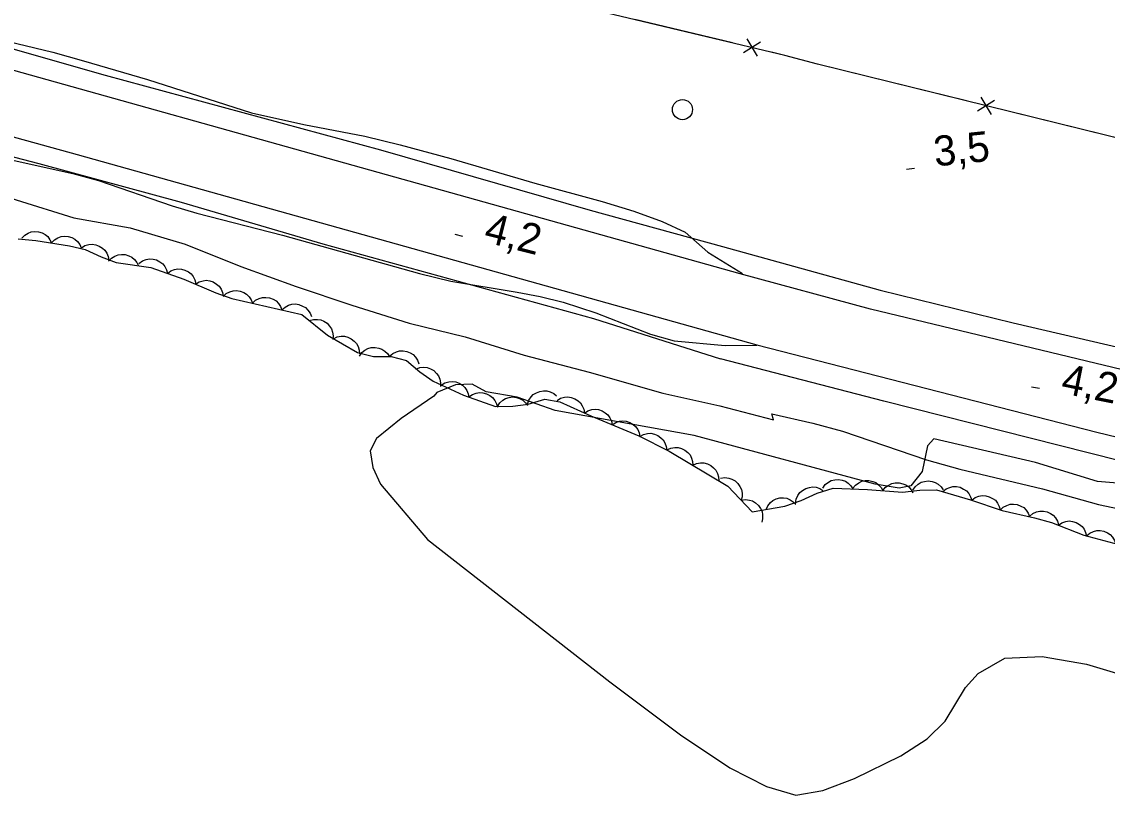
# Model space of a CAD drawing. Extents: x 336540 to 340074, y 5572036 to 5573747.
# Drawn here: x 338036.8 to 338144.9, y 5572478.8 to 5572555.8 of the extents above; entities that cross this region are included whole.
import ezdxf

# ---------------------------------------------------------------- set-up
doc = ezdxf.new("R2010")
doc.units = 0
for name, color, linetype in [('Niveau 2', 7, 'Continuous'), ('Niveau 21', 7, 'Continuous'), ('Niveau 22', 7, 'Continuous'), ('Niveau 3', 7, 'Continuous'), ('Niveau 36', 7, 'Continuous'), ('Niveau 37', 7, 'Continuous'), ('Niveau 44', 7, 'Continuous')]:
    doc.layers.add(name, color=color, linetype=linetype)

msp = doc.modelspace()

# ---------------------------------------------------------------- linework, layer by layer
at = {"layer": 'Niveau 2'}
for points in [[(338028.18, 5572555.55), (338039.95, 5572552.73), (338042.99, 5572551.89), (338049.36, 5572550.04), (338059.72, 5572546.7), (338064.92, 5572545.54), (338071.02, 5572544.38), (338074.52, 5572543.52), (338079.58, 5572542.17), (338087.92, 5572539.72), (338094.62, 5572537.88), (338097.78, 5572536.92), (338100.6, 5572535.89), (338102.91, 5572534.85), (338105.16, 5572532.85), (338108.6, 5572530.71)], [(338034.28, 5572542.35), (338041.94, 5572540.69), (338044.49, 5572539.98), (338051.82, 5572537.45), (338054.28, 5572536.73), (338062.81, 5572534.55), (338076.45, 5572530.71), (338079.56, 5572529.97), (338086.18, 5572528.86), (338088.46, 5572528.42), (338090.74, 5572527.87), (338093.99, 5572526.8), (338099.46, 5572524.7), (338101.79, 5572524.04), (338106.89, 5572523.56), (338110.04, 5572523.59)], [(338151.45, 5572509.4), (338143.95, 5572510.04), (338137.78, 5572511.93), (338127.67, 5572514.29), (338127.03, 5572513.57), (338126.48, 5572511.01), (338125.37, 5572509.59), (338124.2, 5572509.37), (338121.81, 5572509.75), (338103.8, 5572514.59), (338089.95, 5572517.1), (338086.17, 5572518.43), (338083.1, 5572518.96), (338081.7, 5572519.73), (338080.02, 5572519.65), (338078.19, 5572518.87), (338077.87, 5572518.52), (338074.61, 5572516.3), (338072.17, 5572514.3), (338071.55, 5572513.09), (338071.81, 5572511.42), (338072.56, 5572509.77), (338077.25, 5572504.25), (338095.4, 5572490.09), (338102.45, 5572484.84), (338107.35, 5572481.54), (338111, 5572479.69), (338113.91, 5572478.81), (338116.59, 5572479.29), (338119.75, 5572480.48), (338124.38, 5572482.75), (338127, 5572484.41), (338128.77, 5572486.19), (338130.81, 5572489.53), (338132.08, 5572490.94), (338134.71, 5572492.44), (338138.43, 5572492.63), (338142.86, 5572491.84), (338149.74, 5572489.81)]]:
    msp.add_lwpolyline(points, dxfattribs=at)
at = {"layer": 'Niveau 21'}
for points in [[(337852.67, 5572595.36), (337877.92, 5572592.21), (337886.53, 5572590.79), (337896.3, 5572589.3), (337911.48, 5572586.3), (337919.32, 5572584.52), (337938.99, 5572579.49), (337949.13, 5572577.04), (337958.15, 5572574.55), (337974.09, 5572570.34), (338002.25, 5572562.48), (338019.76, 5572557.7), (338045.15, 5572550.46), (338072.57, 5572543.02), (338093.43, 5572537.04), (338106.61, 5572533.4)], [(338210.81, 5572505.65), (338121.36, 5572527.18), (338108.36, 5572530.69), (337996.68, 5572561.95), (337968.61, 5572569.39), (337945.48, 5572576), (337926.49, 5572580.78), (337907.72, 5572584.55), (337885.39, 5572588.48), (337861.37, 5572592.2), (337856.01, 5572592.59)], [(337718.4, 5572591.92), (337765.14, 5572590.89), (337804.96, 5572589.57), (337824.13, 5572588.53), (337849.6, 5572586.58), (337868.45, 5572584.69), (337881.74, 5572582.9), (337902.53, 5572579.22), (337918.92, 5572575.87), (337936.88, 5572571.39), (337978.65, 5572560.16), (338042.36, 5572542.58), (338110.03, 5572523.64), (338143.89, 5572514.94), (338182.77, 5572505.53)], [(337711.5, 5572590.18), (337758.99, 5572589.08), (337776.73, 5572588.81), (337827.41, 5572586.99), (337834.4, 5572586.55), (337856.72, 5572584.32), (337865.01, 5572583.33), (337889.61, 5572579.82), (337897.73, 5572578.58), (337904.3, 5572577.39), (337909.38, 5572576.27), (337913.22, 5572575.33), (337953.56, 5572564.99), (337985.99, 5572555.83), (338005.65, 5572550.63), (338020.57, 5572546.33), (338038.55, 5572541.67), (338052.73, 5572537.82), (338066.82, 5572533.68), (338093.77, 5572526.25), (338106.41, 5572522.23)], [(338106.61, 5572533.4), (338122.3, 5572529.07), (338135.56, 5572525.81), (338168.53, 5572518.16)], [(338151.96, 5572510.63), (338122.69, 5572518.02), (338106.41, 5572522.23)]]:
    msp.add_lwpolyline(points, dxfattribs=at)
at = {"layer": 'Niveau 22'}
msp.add_lwpolyline([(338030.52, 5572539.84), (338042.02, 5572536.25), (338047.65, 5572535.26), (338053.12, 5572533.63), (338058.67, 5572531.41), (338064.16, 5572529.42), (338069.72, 5572527.56), (338075.43, 5572525.79), (338080.98, 5572524.42), (338086.87, 5572522.6), (338093.35, 5572520.91), (338100.69, 5572518.82), (338106.34, 5572517.57), (338111.7, 5572516.18), (338111.52, 5572516.76), (338115.6, 5572515.83), (338118.57, 5572515.04), (338126.92, 5572512.19), (338130.26, 5572511.25), (338138.47, 5572509.3), (338144.05, 5572507.74), (338153.68, 5572505.72)], dxfattribs=at)
at = {"layer": 'Niveau 3'}
for p, q in [((338124.92, 5572541.11), (338125.72, 5572541.2)), ((338079.96, 5572534.64), (338080.72, 5572534.45)), ((338137.37, 5572519.46), (338138.17, 5572519.3))]:
    msp.add_line(p, q, dxfattribs=at)
at = {"layer": 'Niveau 36'}
msp.add_circle((338102.63, 5572547.03), 1, dxfattribs=at)
at = {"layer": 'Niveau 37'}
for p, q in [((338110.41, 5572553.74), (338108.7, 5572552.69)), ((338109.03, 5572554.06), (338110.08, 5572552.36)), ((338132.32, 5572548.27), (338133.36, 5572546.56)), ((338133.7, 5572547.93), (338131.99, 5572546.89))]:
    msp.add_line(p, q, dxfattribs=at)
for points in [[(338178.61, 5572553.75), (338175.06, 5572537.83), (338174.57, 5572537.29), (338174.07, 5572537.26), (338116.08, 5572551.54), (338112.83, 5572552.43), (338089.41, 5572558.02), (338080.16, 5572560.49), (338080.28, 5572561.86), (338084.31, 5572578.13), (338088.09, 5572592.72), (338098.53, 5572593.83), (338105.43, 5572594.66), (338106.77, 5572594.72), (338149.54, 5572584.02), (338152.79, 5572583.15), (338166.12, 5572579.99), (338167.5, 5572579.55), (338173.45, 5572575.05), (338176.24, 5572573.14), (338182, 5572568.99), (338182.21, 5572568.32), (338178.61, 5572553.75)], [(338107.61, 5572553.68), (338097.88, 5572556)], [(338121.19, 5572550.28), (338116.08, 5572551.54), (338112.83, 5572552.43), (338111.5, 5572552.75)], [(338130.9, 5572547.89), (338121.19, 5572550.28)], [(338144.49, 5572544.54), (338134.78, 5572546.93)], [(338154.2, 5572542.15), (338144.49, 5572544.54)]]:
    msp.add_lwpolyline(points, dxfattribs=at)
at = {"layer": 'Niveau 44'}
for points in [[(338036.5, 5572534.17), (338038.24, 5572534.02), (338041.61, 5572533.48), (338043.16, 5572533.11), (338044.75, 5572532.39), (338046.24, 5572531.83), (338049.69, 5572531.32), (338053, 5572530.16), (338056.17, 5572528.8), (338057.76, 5572528.24), (338064.72, 5572526.66), (338067.29, 5572524.58), (338070.27, 5572522.85), (338071.88, 5572522.48)], [(338036.85, 5572534.24), (338037.14, 5572534.55), (338037.49, 5572534.75), (338037.8, 5572534.87), (338038.15, 5572534.91), (338038.51, 5572534.88), (338038.88, 5572534.76), (338039.17, 5572534.62), (338039.43, 5572534.39), (338039.66, 5572534.09), (338039.81, 5572533.77)], [(338039.81, 5572533.77), (338040.1, 5572534.07), (338040.45, 5572534.28), (338040.76, 5572534.4), (338041.11, 5572534.44), (338041.48, 5572534.41), (338041.84, 5572534.29), (338042.14, 5572534.15), (338042.4, 5572533.91), (338042.62, 5572533.62), (338042.78, 5572533.29)], [(338042.79, 5572533.28), (338043.14, 5572533.5), (338043.53, 5572533.6), (338043.86, 5572533.64), (338044.21, 5572533.58), (338044.56, 5572533.46), (338044.88, 5572533.25), (338045.13, 5572533.04), (338045.31, 5572532.74), (338045.46, 5572532.4), (338045.52, 5572532.04)], [(338045.5, 5572531.94), (338045.78, 5572532.25), (338046.13, 5572532.45), (338046.44, 5572532.58), (338046.78, 5572532.62), (338047.15, 5572532.6), (338047.52, 5572532.48), (338047.82, 5572532.35), (338048.08, 5572532.11), (338048.31, 5572531.83), (338048.47, 5572531.5)], [(338048.52, 5572531.73), (338048.86, 5572531.98), (338049.24, 5572532.12), (338049.56, 5572532.18), (338049.92, 5572532.16), (338050.27, 5572532.07), (338050.61, 5572531.88), (338050.88, 5572531.69), (338051.09, 5572531.41), (338051.26, 5572531.08), (338051.35, 5572530.74)], [(338051.35, 5572530.74), (338051.69, 5572530.99), (338052.07, 5572531.12), (338052.4, 5572531.19), (338052.75, 5572531.16), (338053.1, 5572531.07), (338053.44, 5572530.89), (338053.71, 5572530.7), (338053.92, 5572530.42), (338054.09, 5572530.09), (338054.19, 5572529.74)], [(338054.15, 5572529.66), (338054.51, 5572529.89), (338054.9, 5572530), (338055.22, 5572530.05), (338055.57, 5572530), (338055.92, 5572529.88), (338056.25, 5572529.67), (338056.5, 5572529.47), (338056.69, 5572529.17), (338056.84, 5572528.84), (338056.91, 5572528.48)], [(338056.9, 5572528.43), (338057.21, 5572528.72), (338057.57, 5572528.9), (338057.89, 5572529.01), (338058.24, 5572529.02), (338058.6, 5572528.97), (338058.96, 5572528.82), (338059.24, 5572528.67), (338059.49, 5572528.41), (338059.7, 5572528.11), (338059.83, 5572527.77)], [(338059.83, 5572527.77), (338060.13, 5572528.06), (338060.5, 5572528.24), (338060.81, 5572528.34), (338061.16, 5572528.35), (338061.53, 5572528.3), (338061.88, 5572528.16), (338062.17, 5572528), (338062.41, 5572527.75), (338062.62, 5572527.44), (338062.75, 5572527.11)], [(338062.75, 5572527.11), (338063.06, 5572527.39), (338063.42, 5572527.57), (338063.74, 5572527.68), (338064.09, 5572527.69), (338064.45, 5572527.64), (338064.81, 5572527.49), (338065.1, 5572527.34), (338065.34, 5572527.08), (338065.55, 5572526.78), (338065.68, 5572526.44)], [(338065.48, 5572526.04), (338065.88, 5572526.16), (338066.29, 5572526.16), (338066.62, 5572526.12), (338066.94, 5572525.98), (338067.25, 5572525.77), (338067.5, 5572525.48), (338067.69, 5572525.22), (338067.79, 5572524.88), (338067.85, 5572524.51), (338067.82, 5572524.15)], [(338067.88, 5572524.24), (338068.25, 5572524.42), (338068.65, 5572524.48), (338068.98, 5572524.49), (338069.32, 5572524.4), (338069.66, 5572524.24), (338069.95, 5572524), (338070.18, 5572523.76), (338070.34, 5572523.45), (338070.45, 5572523.09), (338070.47, 5572522.73)], [(338070.46, 5572522.5), (338070.7, 5572522.85), (338071.02, 5572523.1), (338071.31, 5572523.26), (338071.65, 5572523.35), (338072.02, 5572523.37), (338072.39, 5572523.3), (338072.7, 5572523.21), (338073, 5572523.01), (338073.26, 5572522.75), (338073.46, 5572522.45)], [(338071.88, 5572522.48), (338073.63, 5572522.45), (338075.15, 5572522.06), (338076.48, 5572520.93), (338077.8, 5572520.01), (338080.83, 5572518.63), (338084.01, 5572517.49), (338085.75, 5572517.54), (338087.27, 5572517.73), (338088.94, 5572518.21), (338090.41, 5572517.97), (338093.49, 5572516.57), (338098.27, 5572514.57), (338101.31, 5572513.04), (338107.16, 5572509.57), (338109.57, 5572507), (338112.83, 5572507.57), (338114.44, 5572508.13), (338116.03, 5572508.88), (338117.62, 5572509.35), (338121.05, 5572509.24), (338124.54, 5572508.98), (338126.27, 5572509.17), (338127.92, 5572509.2), (338131.3, 5572508.22), (338134.45, 5572507.14), (338137.69, 5572506.43), (338139.36, 5572505.95), (338142.6, 5572504.69), (338146.07, 5572503.75)], [(338073.47, 5572522.49), (338073.78, 5572522.77), (338074.15, 5572522.94), (338074.46, 5572523.04), (338074.82, 5572523.04), (338075.18, 5572522.98), (338075.53, 5572522.82), (338075.81, 5572522.66), (338076.05, 5572522.4), (338076.25, 5572522.09), (338076.37, 5572521.75)], [(338076.08, 5572521.21), (338076.47, 5572521.36), (338076.88, 5572521.39), (338077.21, 5572521.37), (338077.54, 5572521.25), (338077.86, 5572521.06), (338078.13, 5572520.79), (338078.34, 5572520.54), (338078.47, 5572520.21), (338078.55, 5572519.85), (338078.54, 5572519.49)], [(338078.62, 5572519.63), (338078.98, 5572519.85), (338079.37, 5572519.95), (338079.7, 5572519.99), (338080.05, 5572519.93), (338080.4, 5572519.81), (338080.72, 5572519.6), (338080.96, 5572519.39), (338081.15, 5572519.09), (338081.29, 5572518.75), (338081.36, 5572518.39)], [(338087.2, 5572517.71), (338087.33, 5572518.11), (338087.56, 5572518.44), (338087.78, 5572518.68), (338088.09, 5572518.86), (338088.43, 5572519), (338088.81, 5572519.04), (338089.14, 5572519.04), (338089.47, 5572518.94), (338089.81, 5572518.77), (338090.08, 5572518.54)], [(338081.37, 5572518.44), (338081.71, 5572518.68), (338082.09, 5572518.82), (338082.42, 5572518.88), (338082.77, 5572518.85), (338083.13, 5572518.76), (338083.46, 5572518.57), (338083.73, 5572518.38), (338083.94, 5572518.1), (338084.11, 5572517.77), (338084.2, 5572517.42)], [(338084.21, 5572517.5), (338084.43, 5572517.85), (338084.74, 5572518.11), (338085.02, 5572518.29), (338085.36, 5572518.39), (338085.72, 5572518.44), (338086.1, 5572518.38), (338086.42, 5572518.3), (338086.72, 5572518.12), (338087, 5572517.87), (338087.21, 5572517.58)], [(338090.14, 5572518.09), (338090.49, 5572518.31), (338090.89, 5572518.41), (338091.21, 5572518.45), (338091.56, 5572518.4), (338091.91, 5572518.27), (338092.23, 5572518.06), (338092.48, 5572517.85), (338092.66, 5572517.55), (338092.81, 5572517.21), (338092.87, 5572516.85)], [(338092.86, 5572516.83), (338093.21, 5572517.06), (338093.6, 5572517.18), (338093.93, 5572517.23), (338094.27, 5572517.18), (338094.63, 5572517.07), (338094.95, 5572516.86), (338095.21, 5572516.66), (338095.4, 5572516.37), (338095.56, 5572516.03), (338095.63, 5572515.68)], [(338095.63, 5572515.68), (338095.98, 5572515.9), (338096.37, 5572516.02), (338096.69, 5572516.07), (338097.04, 5572516.02), (338097.39, 5572515.91), (338097.72, 5572515.7), (338097.97, 5572515.5), (338098.17, 5572515.21), (338098.32, 5572514.87), (338098.39, 5572514.52)], [(338098.39, 5572514.51), (338098.75, 5572514.71), (338099.15, 5572514.8), (338099.48, 5572514.83), (338099.83, 5572514.75), (338100.17, 5572514.62), (338100.48, 5572514.39), (338100.72, 5572514.17), (338100.89, 5572513.87), (338101.02, 5572513.52), (338101.07, 5572513.16)], [(338101.08, 5572513.18), (338101.46, 5572513.36), (338101.86, 5572513.41), (338102.19, 5572513.42), (338102.53, 5572513.32), (338102.86, 5572513.16), (338103.15, 5572512.91), (338103.38, 5572512.68), (338103.53, 5572512.36), (338103.64, 5572512.01), (338103.66, 5572511.65)], [(338103.66, 5572511.65), (338104.04, 5572511.82), (338104.44, 5572511.88), (338104.77, 5572511.89), (338105.11, 5572511.79), (338105.44, 5572511.63), (338105.73, 5572511.38), (338105.96, 5572511.15), (338106.11, 5572510.83), (338106.22, 5572510.48), (338106.24, 5572510.12)], [(338106.43, 5572510.35), (338106.84, 5572510.42), (338107.24, 5572510.36), (338107.56, 5572510.27), (338107.86, 5572510.09), (338108.13, 5572509.84), (338108.35, 5572509.52), (338108.5, 5572509.23), (338108.56, 5572508.88), (338108.56, 5572508.51), (338108.48, 5572508.16)], [(338113.89, 5572507.87), (338113.95, 5572508.28), (338114.13, 5572508.65), (338114.31, 5572508.93), (338114.58, 5572509.15), (338114.9, 5572509.34), (338115.27, 5572509.44), (338115.59, 5572509.5), (338115.94, 5572509.45), (338116.29, 5572509.33), (338116.6, 5572509.15)], [(338116.6, 5572509.38), (338116.84, 5572509.72), (338117.17, 5572509.97), (338117.45, 5572510.13), (338117.8, 5572510.21), (338118.16, 5572510.23), (338118.54, 5572510.15), (338118.85, 5572510.05), (338119.14, 5572509.85), (338119.4, 5572509.59), (338119.6, 5572509.29)], [(338119.6, 5572509.35), (338119.86, 5572509.68), (338120.19, 5572509.91), (338120.49, 5572510.06), (338120.83, 5572510.12), (338121.2, 5572510.13), (338121.57, 5572510.04), (338121.88, 5572509.92), (338122.16, 5572509.71), (338122.41, 5572509.44), (338122.59, 5572509.13)], [(338122.59, 5572509.13), (338122.85, 5572509.45), (338123.18, 5572509.68), (338123.48, 5572509.84), (338123.82, 5572509.9), (338124.19, 5572509.9), (338124.56, 5572509.81), (338124.87, 5572509.7), (338125.15, 5572509.49), (338125.4, 5572509.21), (338125.58, 5572508.9)], [(338125.57, 5572509.16), (338125.8, 5572509.51), (338126.11, 5572509.77), (338126.39, 5572509.95), (338126.73, 5572510.04), (338127.1, 5572510.08), (338127.48, 5572510.02), (338127.79, 5572509.94), (338128.09, 5572509.75), (338128.37, 5572509.51), (338128.57, 5572509.21)], [(338128.55, 5572509.02), (338128.87, 5572509.29), (338129.24, 5572509.44), (338129.56, 5572509.53), (338129.91, 5572509.52), (338130.28, 5572509.45), (338130.62, 5572509.28), (338130.9, 5572509.11), (338131.13, 5572508.84), (338131.32, 5572508.52), (338131.43, 5572508.18)], [(338108.48, 5572508.16), (338108.89, 5572508.23), (338109.3, 5572508.17), (338109.61, 5572508.09), (338109.91, 5572507.9), (338110.19, 5572507.65), (338110.4, 5572507.33), (338110.55, 5572507.04), (338110.61, 5572506.7), (338110.61, 5572506.33), (338110.53, 5572505.97)], [(338110.96, 5572507.24), (338111.13, 5572507.62), (338111.39, 5572507.93), (338111.64, 5572508.15), (338111.96, 5572508.3), (338112.32, 5572508.39), (338112.7, 5572508.39), (338113.03, 5572508.36), (338113.35, 5572508.22), (338113.66, 5572508.02), (338113.91, 5572507.76)], [(338131.43, 5572508.18), (338131.76, 5572508.43), (338132.14, 5572508.57), (338132.47, 5572508.64), (338132.82, 5572508.61), (338133.17, 5572508.52), (338133.51, 5572508.34), (338133.78, 5572508.16), (338134, 5572507.88), (338134.17, 5572507.55), (338134.27, 5572507.2)], [(338134.26, 5572507.18), (338134.56, 5572507.47), (338134.93, 5572507.65), (338135.24, 5572507.76), (338135.59, 5572507.77), (338135.96, 5572507.73), (338136.31, 5572507.58), (338136.6, 5572507.43), (338136.84, 5572507.18), (338137.06, 5572506.87), (338137.19, 5572506.54)], [(338137.2, 5572506.57), (338137.52, 5572506.84), (338137.89, 5572507), (338138.21, 5572507.09), (338138.56, 5572507.08), (338138.93, 5572507.01), (338139.27, 5572506.84), (338139.55, 5572506.67), (338139.78, 5572506.4), (338139.97, 5572506.08), (338140.08, 5572505.74)], [(338140.06, 5572505.68), (338140.4, 5572505.92), (338140.79, 5572506.04), (338141.12, 5572506.1), (338141.46, 5572506.06), (338141.82, 5572505.95), (338142.15, 5572505.76), (338142.41, 5572505.56), (338142.61, 5572505.28), (338142.77, 5572504.94), (338142.86, 5572504.59)], [(338142.86, 5572504.62), (338143.18, 5572504.89), (338143.55, 5572505.06), (338143.87, 5572505.15), (338144.22, 5572505.15), (338144.59, 5572505.08), (338144.93, 5572504.92), (338145.21, 5572504.75), (338145.45, 5572504.49), (338145.64, 5572504.17), (338145.76, 5572503.83)]]:
    msp.add_lwpolyline(points, dxfattribs=at)

# ---------------------------------------------------------------- texts
at = {"layer": 'Niveau 3'}
for s, rotation, p in [('3,5    ', 5.8894, (338127.79, 5572541.37)), ('4,2    ', 345.8647, (338082.74, 5572533.9)), ('4,2    ', 348.602, (338140.2, 5572518.85))]:
    msp.add_text(s, height=3, rotation=rotation, dxfattribs=at).set_placement(p)

doc.saveas('drawing.dxf')
